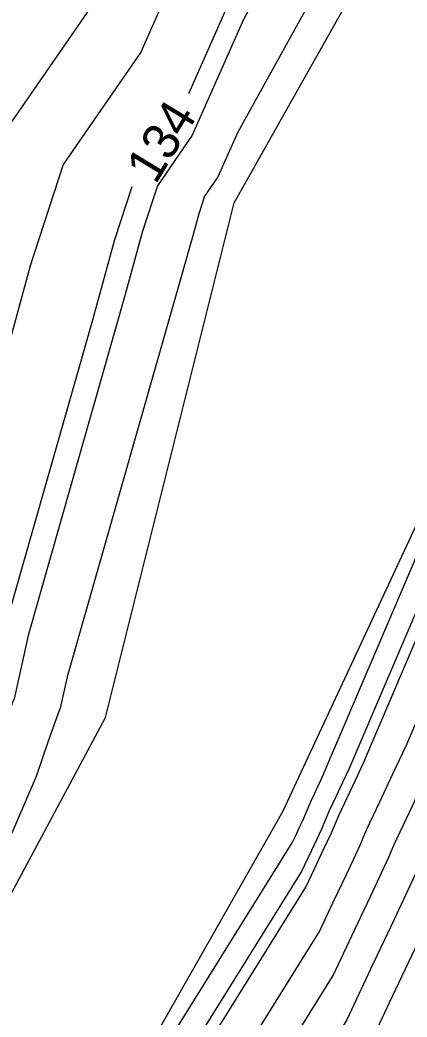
# Model space of a CAD drawing. Extents: x 2354170 to 2357230, y 866100 to 868290.
# Drawn here: x 2355437 to 2355458.2, y 866791.2 to 866845.8 of the extents above; entities that cross this region are included whole.
import ezdxf

# ---------------------------------------------------------------- set-up
doc = ezdxf.new("R2010")
doc.units = 0
for name, color, linetype in [('Default', 7, 'Continuous'), ('DTM Contours Major', 7, 'Continuous'), ('DTM Contours Minor', 7, 'Continuous'), ('PH Exist DTM Breakline', 7, 'Continuous')]:
    doc.layers.add(name, color=color, linetype=linetype)

msp = doc.modelspace()

# ---------------------------------------------------------------- linework, layer by layer
at = {"layer": 'Default'}
for points in [[(2355503.483, 866938.445), (2355492.435, 866918.436), (2355490.34, 866915.602), (2355490.032, 866914.991), (2355488.701, 866912.919), (2355487.616, 866910.452), (2355477.046, 866889.385), (2355475.646, 866887.005), (2355474.42, 866885.194), (2355473.738, 866883.612), (2355461.275, 866862.435), (2355460.019, 866860.079), (2355459.531, 866858.808), (2355448.953, 866839.681), (2355447.874, 866837.231), (2355447.137, 866836.164), (2355446.823, 866835.204), (2355446.458, 866833.867), (2355439.608, 866809.832), (2355439.226, 866808.116), (2355439.108, 866807.834), (2355438.553, 866806.258), (2355437.915, 866804.367), (2355429.321, 866784.472)], [(2355494.015, 866929.352), (2355491.199, 866924.254), (2355486.127, 866917.394), (2355485.945, 866917.031), (2355482.704, 866911.987), (2355480.061, 866905.98), (2355474.019, 866893.935), (2355473.218, 866892.574), (2355469.365, 866886.88), (2355467.219, 866881.905), (2355460.66, 866870.76), (2355456.709, 866863.353), (2355455.176, 866859.356), (2355449.42, 866848.948), (2355446.263, 866841.782)], [(2355458.197, 866888.229), (2355454.241, 866880.009), (2355450.341, 866870.374), (2355450.088, 866869.899), (2355449.977, 866869.609), (2355446.664, 866863.322), (2355445.856, 866860.009), (2355444.764, 866854.797), (2355441.54, 866847.479), (2355435.523, 866838.766), (2355432.96, 866830.929), (2355429.98, 866820.011), (2355429.978, 866820.006), (2355429.976, 866819.998), (2355426.94, 866810.008), (2355426.466, 866806.498), (2355424.745, 866801.613), (2355421.149, 866790.946)], [(2355464.309, 866888.565), (2355460.7, 866880.198), (2355460.045, 866879.086), (2355453.398, 866866.626), (2355450.82, 866859.903), (2355449.886, 866858.215), (2355443.652, 866844.063), (2355439.394, 866837.899), (2355437.581, 866832.354), (2355435.472, 866824.63), (2355433.188, 866816.615), (2355431.643, 866809.667), (2355431.621, 866809.617), (2355429.348, 866803.161), (2355426.738, 866795.42), (2355422.853, 866786.427)], [(2355442.177, 866781.423), (2355452.688, 866798.306), (2355453.155, 866799.311), (2355453.627, 866800.298), (2355454.087, 866801.289), (2355454.495, 866802.241), (2355454.95, 866803.211), (2355455.404, 866804.173), (2355455.852, 866805.129), (2355465.802, 866828.432), (2355466.099, 866829.154), (2355466.431, 866829.821), (2355467.159, 866831.297), (2355467.481, 866831.974), (2355467.817, 866832.65), (2355468.179, 866833.342), (2355479.764, 866856.822), (2355480.086, 866857.521), (2355480.428, 866858.196), (2355480.759, 866858.887), (2355481.092, 866859.577), (2355487.199, 866870.545)], [(2355437.086, 866776.873), (2355451.939, 866800.729), (2355452.131, 866801.144), (2355452.327, 866801.552), (2355452.516, 866801.961), (2355452.977, 866803.037), (2355453.162, 866803.43), (2355453.345, 866803.82), (2355453.527, 866804.207), (2355464.752, 866830.497), (2355464.787, 866830.582), (2355464.826, 866830.661), (2355465.646, 866832.323), (2355465.684, 866832.403), (2355465.724, 866832.483), (2355465.767, 866832.564), (2355478.841, 866859.064)], [(2355442.038, 866777.573), (2355453.438, 866795.883), (2355454.178, 866797.478), (2355454.928, 866799.043), (2355455.657, 866800.616), (2355456.012, 866801.445), (2355456.738, 866802.991), (2355457.462, 866804.527), (2355458.178, 866806.052), (2355466.852, 866826.367), (2355467.411, 866827.726), (2355468.035, 866828.981), (2355468.672, 866830.271), (2355469.277, 866831.544), (2355469.91, 866832.818), (2355470.592, 866834.119), (2355480.687, 866854.58)], [(2355444.514, 866777.922), (2355454.188, 866793.46), (2355455.201, 866795.644), (2355456.228, 866797.789), (2355457.227, 866799.943), (2355457.529, 866800.648), (2355458.526, 866802.772), (2355459.52, 866804.88), (2355460.503, 866806.974), (2355467.902, 866824.303), (2355468.722, 866826.298), (2355469.64, 866828.141), (2355470.185, 866829.246), (2355471.073, 866831.115), (2355472.003, 866832.985), (2355473.004, 866834.897), (2355481.61, 866852.338)], [(2355483.455, 866847.854), (2355477.829, 866836.452), (2355476.188, 866833.32), (2355474.666, 866830.256), (2355473.21, 866827.194), (2355472.848, 866826.461), (2355471.346, 866823.442), (2355470.001, 866820.173), (2355465.154, 866808.819), (2355463.637, 866805.587), (2355462.103, 866802.334), (2355460.564, 866799.056), (2355460.368, 866798.598), (2355458.829, 866795.28), (2355457.248, 866791.977), (2355455.687, 866788.614)], [(2355443.152, 866836.683), (2355442.202, 866833.779), (2355440.965, 866829.248), (2355436.398, 866813.224), (2355435.434, 866808.892), (2355435.365, 866808.726), (2355433.95, 866804.709), (2355432.326, 866799.893), (2355425.231, 866783.468), (2355424.934, 866782.768), (2355423.541, 866779.832), (2355422.559, 866777.247), (2355414.273, 866757.751), (2355412.676, 866753.593), (2355411.535, 866751.212), (2355407.118, 866743.739)], [(2355466.355, 866816.157), (2355462.828, 866807.897), (2355461.579, 866805.234), (2355460.315, 866802.553), (2355459.047, 866799.852), (2355458.798, 866799.271), (2355457.529, 866796.534), (2355456.224, 866793.811), (2355454.937, 866791.037), (2355446.99, 866778.272), (2355445.715, 866775.733), (2355444.449, 866773.233), (2355443.212, 866770.768), (2355442.023, 866768.29), (2355440.837, 866765.816), (2355433.795, 866751.924), (2355432.479, 866749.162), (2355431.134, 866746.412), (2355431.079, 866746.303), (2355429.724, 866743.572), (2355428.389, 866740.837), (2355427.029, 866738.167), (2355420.531, 866727.411)]]:
    msp.add_lwpolyline(points, dxfattribs=at)
at = {"layer": 'DTM Contours Major'}
msp.add_lwpolyline([(2355466.355, 866816.157), (2355462.828, 866807.897), (2355461.579, 866805.234), (2355460.315, 866802.553), (2355459.047, 866799.852), (2355458.798, 866799.271), (2355457.529, 866796.534), (2355456.224, 866793.811), (2355454.937, 866791.037), (2355446.99, 866778.272), (2355445.715, 866775.733), (2355444.449, 866773.233), (2355443.212, 866770.768), (2355442.023, 866768.29), (2355440.837, 866765.816), (2355433.795, 866751.924), (2355432.479, 866749.162), (2355431.134, 866746.412), (2355431.079, 866746.303), (2355429.724, 866743.572), (2355428.389, 866740.837), (2355427.029, 866738.167), (2355420.531, 866727.411)], dxfattribs=at)
at = {"layer": 'DTM Contours Minor'}
for points in [[(2355438.737, 866777.106), (2355452.439, 866799.114), (2355452.813, 866799.922), (2355453.194, 866800.716), (2355453.563, 866801.513), (2355453.989, 866802.506), (2355454.354, 866803.284), (2355454.718, 866804.055), (2355455.077, 866804.822), (2355465.452, 866829.12), (2355465.661, 866829.63), (2355465.896, 866830.101), (2355466.655, 866831.639), (2355466.882, 866832.117), (2355467.119, 866832.594), (2355467.375, 866833.083), (2355479.456, 866857.569), (2355479.684, 866858.063), (2355479.925, 866858.54), (2355480.159, 866859.027), (2355480.394, 866859.515), (2355483.319, 866864.767)], [(2355450.878, 866848.776), (2355449.264, 866845.859), (2355446.467, 866839.508), (2355444.556, 866836.742), (2355443.743, 866834.254), (2355442.796, 866830.788), (2355437.468, 866812.093), (2355436.698, 866808.633), (2355436.613, 866808.429), (2355435.485, 866805.225), (2355434.189, 866801.385), (2355426.023, 866782.481)]]:
    msp.add_lwpolyline(points, dxfattribs=at)
at = {"layer": 'PH Exist DTM Breakline'}
for points in [[(2355623.276, 867155.352), (2355615.583, 867138.247), (2355608.493, 867123.325), (2355597.576, 867101.035), (2355584.194, 867076.317), (2355571.679, 867051.841), (2355556.972, 867022.361), (2355542.395, 866991.347), (2355529.822, 866965.709), (2355520.718, 866947.043), (2355510.055, 866924.144), (2355500.189, 866901.892), (2355490.411, 866881.383), (2355478.718, 866859.364), (2355464.612, 866830.773), (2355451.411, 866802.435), (2355436.873, 866776.843), (2355421.458, 866750.816), (2355406.881, 866726.275), (2355400.072, 866711.56)], [(2355400.072, 866711.56), (2355405.902, 866730.247), (2355416.389, 866751.717), (2355427.362, 866780.815), (2355441.715, 866807.607), (2355448.758, 866835.801), (2355461.562, 866858.553), (2355478.458, 866887.263), (2355493.304, 866914.341), (2355506.971, 866940.624), (2355519.321, 866966.985), (2355533.541, 866993.952), (2355547.101, 867021.457), (2355560.375, 867044.808), (2355572.32, 867070.568), (2355587.937, 867097.012), (2355600.743, 867121.888), (2355610.75, 867143.33), (2355613.41, 867148.104), (2355613.419, 867152.415)]]:
    msp.add_lwpolyline(points, dxfattribs=at)

# ---------------------------------------------------------------- texts
at = {"layer": 'Default'}
msp.add_text('134', height=2, rotation=58.609, dxfattribs=at).set_placement((2355444.447, 866836.762))

doc.saveas('drawing.dxf')
